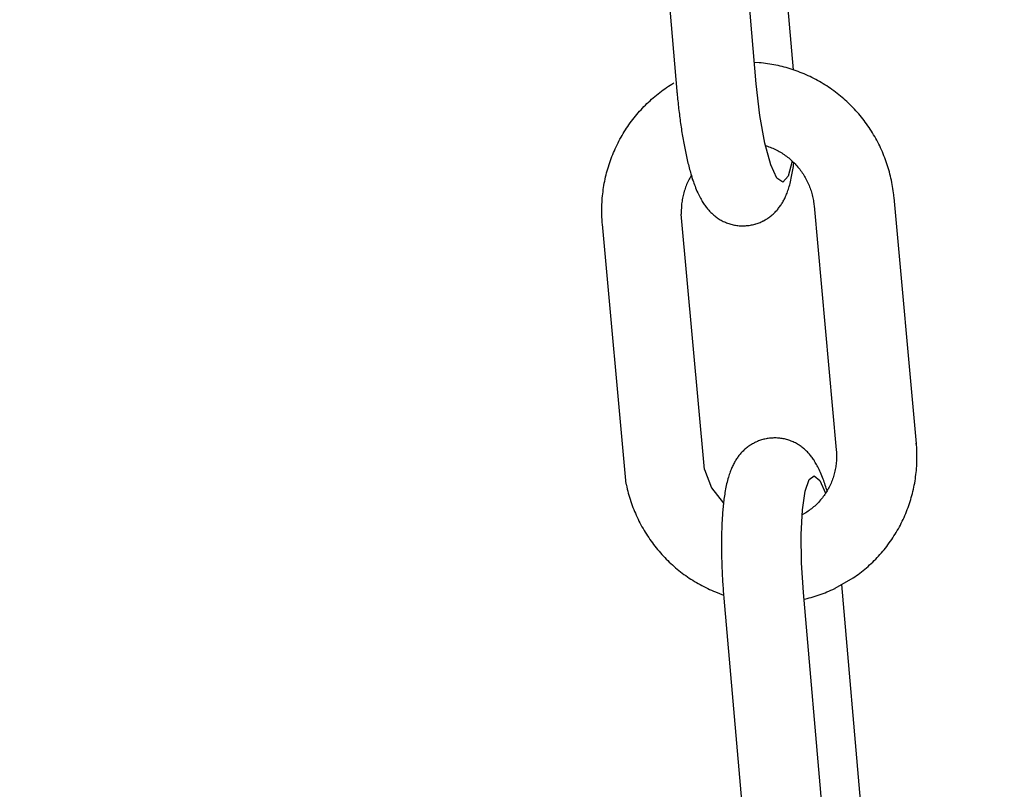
# Model space of a CAD drawing. Extents: x -285 to 5863, y 308 to 3178.
# Tile 263 of 622: x 1597.33 to 1598.77, y 978.27 to 979.4. Entities that reach past the tile are written whole.
import ezdxf

# ---------------------------------------------------------------- set-up
doc = ezdxf.new("R2010")
doc.units = 0
doc.header["$MEASUREMENT"] = 0
doc.header["$PDSIZE"] = 1
doc.layers.get('DEFPOINTS').update_dxf_attribs({"linetype": 'CONTINUOUS'})
doc.layers.add('DIM', color=3, linetype='CONTINUOUS')
doc.layers.add('SPILL-BUCKET', color=1, linetype='CONTINUOUS')
doc.styles.add('SIMPLEX', font='simplex')
doc.dimstyles.new('DIM64', dxfattribs={"dimscale": 64, "dimtxt": 0.09375, "dimasz": 0.09375, "dimexe": 0.0625, "dimexo": 0.0625, "dimgap": 0.046875, "dimtad": 1, "dimdec": 4, "dimzin": 3, "dimdsep": 46, "dimlunit": 4, "dimtxsty": 'SIMPLEX', "dimcen": 0, "dimclrd": 256, "dimclre": 256, "dimclrt": 256, "dimadec": 0, "dimazin": 0, "dimtfac": 1, "dimtdec": 4, "dimtmove": 0, "dimatfit": 3, "dimfxl": 1, "dimfrac": 2, "dimtolj": 1, "dimtzin": 0, "dimarcsym": 0})

# ---------------------------------------------------------------- blocks, each defined once
blk = doc.blocks.new('*D13')
at = {"layer": 'DEFPOINTS', "color": 0, "transparency": 16777216}
for p in [(1368.5472, 978.296), (2031.7725, 978.0147), (1368.5472, 700.5233)]:
    blk.add_point(p, dxfattribs=at)
at = {"layer": 'DIM', "lineweight": -2, "transparency": 16777216}
for p, q in [((1368.5472, 974.296), (1368.5472, 696.5233)), ((2031.7725, 974.0147), (2031.7725, 696.5233)), ((2025.7725, 700.5233), (1374.5472, 700.5233))]:
    blk.add_line(p, q, dxfattribs=at)
at = {"layer": 'DIM', "transparency": 16777216}
for points in [[(1374.5472, 701.5233), (1374.5472, 699.5233), (1368.5472, 700.5233)], [(2025.7725, 701.5233), (2025.7725, 699.5233), (2031.7725, 700.5233)]]:
    blk.add_solid(points, dxfattribs=at)
at = {"layer": 'DIM', "transparency": 16777216, "insert": (1700.1599, 708.0947), "char_height": 6, "attachment_point": 5, "style": 'SIMPLEX'}
blk.add_mtext('\\A1;55\'-3 1/4" (F.V. TANK SLAB)', dxfattribs=at)

msp = doc.modelspace()

# ---------------------------------------------------------------- linework, layer by layer
at = {"layer": 'SPILL-BUCKET', "color": 1, "linetype": 'Continuous'}
for p, q in [((1598.46488, 979.32746), (1598.43434, 979.67624)), ((1598.41049, 979.30685), (1598.37918, 979.6643)), ((1598.26271, 979.65601), (1598.29423, 979.29607)), ((1598.41472, 979.33775), (1598.40774, 979.33823)), ((1598.4178, 979.33747), (1598.41472, 979.33775)), ((1598.42087, 979.33714), (1598.4178, 979.33747)), ((1598.42395, 979.33677), (1598.42087, 979.33714)), ((1598.42701, 979.33636), (1598.42395, 979.33677)), ((1598.43008, 979.3359), (1598.42701, 979.33636)), ((1598.43313, 979.33539), (1598.43008, 979.3359)), ((1598.43618, 979.33484), (1598.43313, 979.33539)), ((1598.43922, 979.33425), (1598.43618, 979.33484)), ((1598.44225, 979.33361), (1598.43922, 979.33425)), ((1598.44528, 979.33293), (1598.44225, 979.33361)), ((1598.44829, 979.3322), (1598.44528, 979.33293)), ((1598.45129, 979.33144), (1598.44829, 979.3322)), ((1598.45429, 979.33062), (1598.45129, 979.33144)), ((1598.45727, 979.32977), (1598.45429, 979.33062)), ((1598.46024, 979.32887), (1598.45727, 979.32977)), ((1598.4632, 979.32792), (1598.46024, 979.32887)), ((1598.46614, 979.32694), (1598.4632, 979.32792)), ((1598.46907, 979.32591), (1598.46614, 979.32694)), ((1598.47199, 979.32484), (1598.46907, 979.32591)), ((1598.47488, 979.32373), (1598.47199, 979.32484)), ((1598.47777, 979.32257), (1598.47488, 979.32373)), ((1598.48064, 979.32138), (1598.47777, 979.32257)), ((1598.48349, 979.32014), (1598.48064, 979.32138)), ((1598.48632, 979.31886), (1598.48349, 979.32014)), ((1598.48914, 979.31754), (1598.48632, 979.31886)), ((1598.49193, 979.31617), (1598.48914, 979.31754)), ((1598.49471, 979.31477), (1598.49193, 979.31617)), ((1598.49747, 979.31333), (1598.49471, 979.31477)), ((1598.5002, 979.31185), (1598.49747, 979.31333)), ((1598.27415, 979.29798), (1598.27668, 979.29979)), ((1598.27668, 979.29979), (1598.27924, 979.30156)), ((1598.27924, 979.30156), (1598.28182, 979.30329)), ((1598.28182, 979.30329), (1598.28443, 979.30498)), ((1598.28443, 979.30498), (1598.28705, 979.30664)), ((1598.28705, 979.30664), (1598.28971, 979.30826)), ((1598.41581, 979.26065), (1598.41049, 979.30685)), ((1598.50292, 979.31033), (1598.5002, 979.31185)), ((1598.50561, 979.30877), (1598.50292, 979.31033)), ((1598.50828, 979.30717), (1598.50561, 979.30877)), ((1598.51093, 979.30553), (1598.50828, 979.30717)), ((1598.51356, 979.30385), (1598.51093, 979.30553)), ((1598.51616, 979.30214), (1598.51356, 979.30385)), ((1598.51874, 979.30039), (1598.51616, 979.30214)), ((1598.52129, 979.29859), (1598.51874, 979.30039)), ((1598.52381, 979.29677), (1598.52129, 979.29859)), ((1598.25488, 979.28223), (1598.25719, 979.28432)), ((1598.25719, 979.28432), (1598.25953, 979.28638)), ((1598.25953, 979.28638), (1598.2619, 979.2884)), ((1598.2619, 979.2884), (1598.2643, 979.29039)), ((1598.2643, 979.29039), (1598.26672, 979.29234)), ((1598.26672, 979.29234), (1598.26917, 979.29426)), ((1598.26917, 979.29426), (1598.27165, 979.29614)), ((1598.27165, 979.29614), (1598.27415, 979.29798)), ((1598.29423, 979.29607), (1598.29436, 979.29459)), ((1598.29436, 979.29459), (1598.2945, 979.2931)), ((1598.2945, 979.2931), (1598.29476, 979.29029)), ((1598.29476, 979.29029), (1598.29503, 979.28747)), ((1598.29503, 979.28747), (1598.2953, 979.28467)), ((1598.2953, 979.28467), (1598.29559, 979.28186)), ((1598.52631, 979.29491), (1598.52381, 979.29677)), ((1598.52879, 979.29301), (1598.52631, 979.29491)), ((1598.53123, 979.29107), (1598.52879, 979.29301)), ((1598.53365, 979.2891), (1598.53123, 979.29107)), ((1598.53604, 979.2871), (1598.53365, 979.2891)), ((1598.53841, 979.28506), (1598.53604, 979.2871)), ((1598.54074, 979.28299), (1598.53841, 979.28506)), ((1598.24167, 979.26901), (1598.24379, 979.27129)), ((1598.24379, 979.27129), (1598.24595, 979.27355)), ((1598.24595, 979.27355), (1598.24814, 979.27577)), ((1598.24814, 979.27577), (1598.25035, 979.27796)), ((1598.25035, 979.27796), (1598.2526, 979.28011)), ((1598.2526, 979.28011), (1598.25488, 979.28223)), ((1598.29559, 979.28186), (1598.29588, 979.27907)), ((1598.29588, 979.27907), (1598.29618, 979.27628)), ((1598.29618, 979.27628), (1598.29649, 979.2735)), ((1598.29649, 979.2735), (1598.2968, 979.27072)), ((1598.2968, 979.27072), (1598.29713, 979.26796)), ((1598.54304, 979.28088), (1598.54074, 979.28299)), ((1598.54532, 979.27874), (1598.54304, 979.28088)), ((1598.54756, 979.27657), (1598.54532, 979.27874)), ((1598.54977, 979.27437), (1598.54756, 979.27657)), ((1598.55195, 979.27213), (1598.54977, 979.27437)), ((1598.5541, 979.26987), (1598.55195, 979.27213)), ((1598.55622, 979.26757), (1598.5541, 979.26987)), ((1598.22963, 979.25469), (1598.23155, 979.25715)), ((1598.23155, 979.25715), (1598.23351, 979.25958)), ((1598.23351, 979.25958), (1598.2355, 979.26198)), ((1598.2355, 979.26198), (1598.23752, 979.26435)), ((1598.23752, 979.26435), (1598.23958, 979.2667)), ((1598.23958, 979.2667), (1598.24167, 979.26901)), ((1598.29713, 979.26796), (1598.29746, 979.2652)), ((1598.29746, 979.2652), (1598.2978, 979.26245)), ((1598.2978, 979.26245), (1598.29814, 979.25972)), ((1598.29814, 979.25972), (1598.2985, 979.25699)), ((1598.2985, 979.25699), (1598.29886, 979.25427)), ((1598.42309, 979.21989), (1598.41581, 979.26065)), ((1598.5583, 979.26524), (1598.55622, 979.26757)), ((1598.56035, 979.26288), (1598.5583, 979.26524)), ((1598.56237, 979.26049), (1598.56035, 979.26288)), ((1598.56435, 979.25808), (1598.56237, 979.26049)), ((1598.56629, 979.25563), (1598.56435, 979.25808)), ((1598.56821, 979.25316), (1598.56629, 979.25563)), ((1598.21886, 979.23937), (1598.22056, 979.24199)), ((1598.22056, 979.24199), (1598.2223, 979.24458)), ((1598.2223, 979.24458), (1598.22408, 979.24714)), ((1598.22408, 979.24714), (1598.22589, 979.24968)), ((1598.22589, 979.24968), (1598.22774, 979.2522)), ((1598.22774, 979.2522), (1598.22963, 979.25469)), ((1598.29886, 979.25427), (1598.29923, 979.25157)), ((1598.29923, 979.25157), (1598.29961, 979.24888)), ((1598.29961, 979.24888), (1598.29999, 979.24619)), ((1598.29999, 979.24619), (1598.30038, 979.24353)), ((1598.30038, 979.24353), (1598.30078, 979.24087)), ((1598.57008, 979.25066), (1598.56821, 979.25316)), ((1598.57193, 979.24814), (1598.57008, 979.25066)), ((1598.57373, 979.24558), (1598.57193, 979.24814)), ((1598.5755, 979.243), (1598.57373, 979.24558)), ((1598.57723, 979.2404), (1598.5755, 979.243)), ((1598.21091, 979.22592), (1598.21242, 979.22866)), ((1598.21242, 979.22866), (1598.21397, 979.23137)), ((1598.21397, 979.23137), (1598.21556, 979.23406)), ((1598.21556, 979.23406), (1598.21719, 979.23672)), ((1598.21719, 979.23672), (1598.21886, 979.23937)), ((1598.30078, 979.24087), (1598.30119, 979.23823)), ((1598.30119, 979.23823), (1598.30161, 979.2356)), ((1598.30161, 979.2356), (1598.30203, 979.23299)), ((1598.30203, 979.23299), (1598.30246, 979.23039)), ((1598.30246, 979.23039), (1598.3029, 979.22781)), ((1598.3029, 979.22781), (1598.30334, 979.22524)), ((1598.57892, 979.23778), (1598.57723, 979.2404)), ((1598.58058, 979.23512), (1598.57892, 979.23778)), ((1598.5822, 979.23245), (1598.58058, 979.23512)), ((1598.58378, 979.22975), (1598.5822, 979.23245)), ((1598.58532, 979.22703), (1598.58378, 979.22975)), ((1598.58682, 979.22428), (1598.58532, 979.22703)), ((1598.20393, 979.21194), (1598.20525, 979.21478)), ((1598.20525, 979.21478), (1598.2066, 979.21759)), ((1598.2066, 979.21759), (1598.208, 979.22039)), ((1598.208, 979.22039), (1598.20943, 979.22317)), ((1598.20943, 979.22317), (1598.21091, 979.22592)), ((1598.30334, 979.22524), (1598.3038, 979.22269)), ((1598.3038, 979.22269), (1598.30426, 979.22015)), ((1598.30426, 979.22015), (1598.30472, 979.21763)), ((1598.30472, 979.21763), (1598.3052, 979.21513)), ((1598.3052, 979.21513), (1598.30569, 979.21264)), ((1598.30569, 979.21264), (1598.30618, 979.21017)), ((1598.43166, 979.1883), (1598.42309, 979.21989)), ((1598.42397, 979.21664), (1598.42697, 979.21563)), ((1598.42697, 979.21563), (1598.42894, 979.21494)), ((1598.42894, 979.21494), (1598.43089, 979.2142)), ((1598.43089, 979.2142), (1598.43283, 979.21342)), ((1598.43283, 979.21342), (1598.43475, 979.2126)), ((1598.43475, 979.2126), (1598.43665, 979.21174)), ((1598.58829, 979.22152), (1598.58682, 979.22428)), ((1598.58971, 979.21874), (1598.58829, 979.22152)), ((1598.59109, 979.21593), (1598.58971, 979.21874)), ((1598.59244, 979.21311), (1598.59109, 979.21593)), ((1598.59374, 979.21027), (1598.59244, 979.21311)), ((1598.19797, 979.19749), (1598.19908, 979.20041)), ((1598.19908, 979.20041), (1598.20023, 979.20332)), ((1598.20023, 979.20332), (1598.20143, 979.20621)), ((1598.20143, 979.20621), (1598.20266, 979.20909)), ((1598.20266, 979.20909), (1598.20393, 979.21194)), ((1598.30618, 979.21017), (1598.30668, 979.20772)), ((1598.30668, 979.20772), (1598.30719, 979.20527)), ((1598.30719, 979.20527), (1598.30771, 979.20286)), ((1598.30771, 979.20286), (1598.30823, 979.20045)), ((1598.30823, 979.20045), (1598.30877, 979.19806)), ((1598.30877, 979.19806), (1598.30932, 979.19568)), ((1598.43665, 979.21174), (1598.43854, 979.21084)), ((1598.43854, 979.21084), (1598.44041, 979.2099)), ((1598.44041, 979.2099), (1598.44226, 979.20893)), ((1598.44226, 979.20893), (1598.44409, 979.20791)), ((1598.44409, 979.20791), (1598.4459, 979.20685)), ((1598.4459, 979.20685), (1598.44768, 979.20575)), ((1598.44768, 979.20575), (1598.44944, 979.20462)), ((1598.44944, 979.20462), (1598.45118, 979.20345)), ((1598.45118, 979.20345), (1598.4529, 979.20225)), ((1598.4529, 979.20225), (1598.45459, 979.20101)), ((1598.45459, 979.20101), (1598.45626, 979.19973)), ((1598.45626, 979.19973), (1598.4579, 979.19842)), ((1598.4579, 979.19842), (1598.45951, 979.19707)), ((1598.595, 979.20741), (1598.59374, 979.21027)), ((1598.59622, 979.20453), (1598.595, 979.20741)), ((1598.5974, 979.20163), (1598.59622, 979.20453)), ((1598.59854, 979.19872), (1598.5974, 979.20163)), ((1598.59964, 979.19579), (1598.59854, 979.19872)), ((1598.19306, 979.18265), (1598.19396, 979.18565)), ((1598.19396, 979.18565), (1598.1949, 979.18863)), ((1598.1949, 979.18863), (1598.19588, 979.1916)), ((1598.19588, 979.1916), (1598.19691, 979.19455)), ((1598.19691, 979.19455), (1598.19797, 979.19749)), ((1598.30932, 979.19568), (1598.30987, 979.19333)), ((1598.30987, 979.19333), (1598.31044, 979.19098)), ((1598.31044, 979.19098), (1598.31101, 979.18866)), ((1598.31101, 979.18866), (1598.3116, 979.18634)), ((1598.3116, 979.18634), (1598.3122, 979.18405)), ((1598.3122, 979.18405), (1598.31281, 979.18175)), ((1598.44074, 979.16876), (1598.43166, 979.1883)), ((1598.46299, 979.19389), (1598.45715, 979.17169)), ((1598.45951, 979.19707), (1598.46109, 979.19569)), ((1598.46109, 979.19569), (1598.46265, 979.19428)), ((1598.46265, 979.19428), (1598.46418, 979.19283)), ((1598.46401, 979.18117), (1598.46438, 979.18359)), ((1598.46418, 979.19283), (1598.46567, 979.19136)), ((1598.46438, 979.18359), (1598.46473, 979.18604)), ((1598.46473, 979.18604), (1598.46506, 979.18845)), ((1598.46506, 979.18845), (1598.46537, 979.19089)), ((1598.46537, 979.19089), (1598.46545, 979.19157)), ((1598.46567, 979.19136), (1598.46714, 979.18985)), ((1598.46714, 979.18985), (1598.46858, 979.18831)), ((1598.46858, 979.18831), (1598.46998, 979.18675)), ((1598.46998, 979.18675), (1598.47135, 979.18515)), ((1598.47135, 979.18515), (1598.47269, 979.18352)), ((1598.47269, 979.18352), (1598.474, 979.18187)), ((1598.6007, 979.19285), (1598.59964, 979.19579)), ((1598.60171, 979.18989), (1598.6007, 979.19285)), ((1598.60268, 979.18692), (1598.60171, 979.18989)), ((1598.6036, 979.18393), (1598.60268, 979.18692)), ((1598.60449, 979.18094), (1598.6036, 979.18393)), ((1598.18922, 979.1675), (1598.1899, 979.17055)), ((1598.1899, 979.17055), (1598.19062, 979.17359)), ((1598.19062, 979.17359), (1598.19139, 979.17663)), ((1598.19139, 979.17663), (1598.1922, 979.17964)), ((1598.1922, 979.17964), (1598.19306, 979.18265)), ((1598.31306, 979.169), (1598.31207, 979.16714)), ((1598.31281, 979.18175), (1598.31344, 979.17948)), ((1598.31281, 979.18175), (1598.31344, 979.17948)), ((1598.31408, 979.17084), (1598.31306, 979.169)), ((1598.31344, 979.17948), (1598.31408, 979.1772)), ((1598.31344, 979.17948), (1598.31408, 979.1772)), ((1598.31408, 979.1772), (1598.31473, 979.17496)), ((1598.31408, 979.1772), (1598.31473, 979.17496)), ((1598.31515, 979.17266), (1598.31408, 979.17084)), ((1598.31473, 979.17496), (1598.31541, 979.17269)), ((1598.31473, 979.17496), (1598.31541, 979.17269)), ((1598.31531, 979.17293), (1598.31515, 979.17266)), ((1598.31755, 979.16596), (1598.31541, 979.17269)), ((1598.31541, 979.17269), (1598.3161, 979.17046)), ((1598.3161, 979.17046), (1598.31682, 979.16819)), ((1598.45715, 979.17169), (1598.4495, 979.16305)), ((1598.46171, 979.16867), (1598.46223, 979.17122)), ((1598.46223, 979.17122), (1598.46272, 979.17371)), ((1598.46272, 979.17371), (1598.46318, 979.17624)), ((1598.46318, 979.17624), (1598.46361, 979.17869)), ((1598.46361, 979.17869), (1598.46401, 979.18117)), ((1598.474, 979.18187), (1598.47527, 979.18019)), ((1598.47527, 979.18019), (1598.47651, 979.17849)), ((1598.47651, 979.17849), (1598.47771, 979.17676)), ((1598.47771, 979.17676), (1598.47887, 979.175)), ((1598.47887, 979.175), (1598.48, 979.17322)), ((1598.48, 979.17322), (1598.4811, 979.17142)), ((1598.4811, 979.17142), (1598.48215, 979.1696)), ((1598.48215, 979.1696), (1598.48317, 979.16775)), ((1598.60533, 979.17793), (1598.60449, 979.18094)), ((1598.60613, 979.17491), (1598.60533, 979.17793)), ((1598.60689, 979.17187), (1598.60613, 979.17491)), ((1598.6076, 979.16883), (1598.60689, 979.17187)), ((1598.60827, 979.16578), (1598.6076, 979.16883)), ((1598.18646, 979.15212), (1598.18693, 979.15521)), ((1598.18693, 979.15521), (1598.18743, 979.15829)), ((1598.18743, 979.15829), (1598.18798, 979.16137)), ((1598.18798, 979.16137), (1598.18858, 979.16444)), ((1598.18858, 979.16444), (1598.18922, 979.1675)), ((1598.30698, 979.15558), (1598.30627, 979.1536)), ((1598.30773, 979.15755), (1598.30698, 979.15558)), ((1598.30852, 979.15951), (1598.30773, 979.15755)), ((1598.30935, 979.16144), (1598.30852, 979.15951)), ((1598.31022, 979.16336), (1598.30935, 979.16144)), ((1598.31113, 979.16526), (1598.31022, 979.16336)), ((1598.31207, 979.16714), (1598.31113, 979.16526)), ((1598.31682, 979.16819), (1598.31755, 979.16596)), ((1598.31755, 979.16596), (1598.31831, 979.16369)), ((1598.31755, 979.16596), (1598.31831, 979.16369)), ((1598.31831, 979.16369), (1598.3191, 979.16145)), ((1598.3191, 979.16145), (1598.31993, 979.15916)), ((1598.31993, 979.15916), (1598.32078, 979.15689)), ((1598.32078, 979.15689), (1598.3217, 979.15456)), ((1598.3217, 979.15456), (1598.32264, 979.15225)), ((1598.4495, 979.16305), (1598.44074, 979.16876)), ((1598.45738, 979.1525), (1598.45804, 979.15456)), ((1598.45804, 979.15456), (1598.45867, 979.15663)), ((1598.45867, 979.15663), (1598.45932, 979.15891)), ((1598.45932, 979.15891), (1598.45994, 979.1612)), ((1598.45994, 979.1612), (1598.46056, 979.16366)), ((1598.46056, 979.16366), (1598.46115, 979.16614)), ((1598.46115, 979.16614), (1598.46171, 979.16867)), ((1598.48317, 979.16775), (1598.48415, 979.16589)), ((1598.48415, 979.16589), (1598.4851, 979.164)), ((1598.4851, 979.164), (1598.486, 979.1621)), ((1598.486, 979.1621), (1598.48686, 979.16018)), ((1598.48686, 979.16018), (1598.48769, 979.15824)), ((1598.48769, 979.15824), (1598.48847, 979.15629)), ((1598.48847, 979.15629), (1598.48922, 979.15431)), ((1598.60889, 979.16272), (1598.60827, 979.16578)), ((1598.60947, 979.15965), (1598.60889, 979.16272)), ((1598.61001, 979.15657), (1598.60947, 979.15965)), ((1598.6105, 979.15349), (1598.61001, 979.15657)), ((1598.18506, 979.13969), (1598.18534, 979.14281)), ((1598.18534, 979.14281), (1598.18567, 979.14592)), ((1598.18567, 979.14592), (1598.18605, 979.14902)), ((1598.18605, 979.14902), (1598.18646, 979.15212)), ((1598.30287, 979.14143), (1598.30245, 979.13936)), ((1598.30333, 979.14348), (1598.30287, 979.14143)), ((1598.30384, 979.14553), (1598.30333, 979.14348)), ((1598.30438, 979.14757), (1598.30384, 979.14553)), ((1598.30497, 979.14959), (1598.30438, 979.14757)), ((1598.3056, 979.1516), (1598.30497, 979.14959)), ((1598.30627, 979.1536), (1598.3056, 979.1516)), ((1598.32264, 979.15225), (1598.32365, 979.14987)), ((1598.32365, 979.14987), (1598.3247, 979.14752)), ((1598.3247, 979.14752), (1598.32567, 979.14543)), ((1598.32567, 979.14543), (1598.32667, 979.14337)), ((1598.32667, 979.14337), (1598.32762, 979.1415)), ((1598.32762, 979.1415), (1598.3286, 979.13964)), ((1598.45203, 979.13922), (1598.45274, 979.14071)), ((1598.45274, 979.14071), (1598.45342, 979.14219)), ((1598.45342, 979.14219), (1598.45411, 979.14377)), ((1598.45411, 979.14377), (1598.45476, 979.14535)), ((1598.45476, 979.14535), (1598.45544, 979.14706)), ((1598.45544, 979.14706), (1598.45608, 979.14877)), ((1598.45608, 979.14877), (1598.45675, 979.15063)), ((1598.45675, 979.15063), (1598.45738, 979.1525)), ((1598.48922, 979.15431), (1598.48992, 979.15233)), ((1598.48992, 979.15233), (1598.49058, 979.15033)), ((1598.49058, 979.15033), (1598.49121, 979.14832)), ((1598.49121, 979.14832), (1598.49178, 979.14629)), ((1598.49178, 979.14629), (1598.49232, 979.14426)), ((1598.49232, 979.14426), (1598.49282, 979.14222)), ((1598.49282, 979.14222), (1598.49327, 979.14016)), ((1598.49327, 979.14016), (1598.49368, 979.1381)), ((1598.61095, 979.1504), (1598.6105, 979.15349)), ((1598.61135, 979.14731), (1598.61095, 979.1504)), ((1598.61171, 979.14421), (1598.61135, 979.14731)), ((1598.61191, 979.1423), (1598.61171, 979.14421)), ((1598.61209, 979.1404), (1598.61191, 979.1423)), ((1598.64484, 978.78046), (1598.61209, 979.1404)), ((1598.1843, 979.12409), (1598.18437, 979.12722)), ((1598.18437, 979.12722), (1598.18447, 979.13034)), ((1598.18447, 979.13034), (1598.18462, 979.13346)), ((1598.18462, 979.13346), (1598.18482, 979.13658)), ((1598.18482, 979.13658), (1598.18506, 979.13969)), ((1598.30084, 979.12684), (1598.30072, 979.12474)), ((1598.301, 979.12894), (1598.30084, 979.12684)), ((1598.3012, 979.13103), (1598.301, 979.12894)), ((1598.30145, 979.13312), (1598.3012, 979.13103)), ((1598.30174, 979.13521), (1598.30145, 979.13312)), ((1598.30208, 979.13729), (1598.30174, 979.13521)), ((1598.30245, 979.13936), (1598.30208, 979.13729)), ((1598.3286, 979.13964), (1598.32953, 979.13796)), ((1598.32953, 979.13796), (1598.33049, 979.13629)), ((1598.33049, 979.13629), (1598.3314, 979.13476)), ((1598.3314, 979.13476), (1598.33235, 979.13324)), ((1598.33235, 979.13324), (1598.33326, 979.13183)), ((1598.33326, 979.13183), (1598.33421, 979.13042)), ((1598.33421, 979.13042), (1598.33513, 979.1291)), ((1598.33513, 979.1291), (1598.33608, 979.12779)), ((1598.33608, 979.12779), (1598.33702, 979.12655)), ((1598.33702, 979.12655), (1598.338, 979.12531)), ((1598.4432, 979.12497), (1598.44411, 979.12616)), ((1598.44411, 979.12616), (1598.445, 979.12738)), ((1598.445, 979.12738), (1598.44586, 979.1286)), ((1598.44586, 979.1286), (1598.4467, 979.12985)), ((1598.4467, 979.12985), (1598.44751, 979.13111)), ((1598.44751, 979.13111), (1598.44832, 979.13241)), ((1598.44832, 979.13241), (1598.44909, 979.13371)), ((1598.44909, 979.13371), (1598.44986, 979.13505)), ((1598.44986, 979.13505), (1598.45059, 979.1364)), ((1598.45059, 979.1364), (1598.45133, 979.13781)), ((1598.45133, 979.13781), (1598.45203, 979.13922)), ((1598.49368, 979.1381), (1598.49405, 979.13603)), ((1598.49405, 979.13603), (1598.49438, 979.13395)), ((1598.49438, 979.13395), (1598.49466, 979.13187)), ((1598.49466, 979.13187), (1598.49486, 979.13015)), ((1598.49486, 979.13015), (1598.49503, 979.12842)), ((1598.49503, 979.12842), (1598.52755, 978.77096)), ((1598.18429, 979.12097), (1598.1843, 979.12409)), ((1598.18431, 979.11785), (1598.18429, 979.12097)), ((1598.18439, 979.11472), (1598.18431, 979.11785)), ((1598.1845, 979.11161), (1598.18439, 979.11472)), ((1598.18466, 979.10849), (1598.1845, 979.11161)), ((1598.30064, 979.12264), (1598.30061, 979.12053)), ((1598.30061, 979.12053), (1598.30062, 979.11843)), ((1598.30062, 979.11843), (1598.30067, 979.11633)), ((1598.30072, 979.12474), (1598.30064, 979.12264)), ((1598.33456, 978.74223), (1598.30067, 979.11633)), ((1598.338, 979.12531), (1598.33896, 979.12412)), ((1598.33896, 979.12412), (1598.33996, 979.12295)), ((1598.33996, 979.12295), (1598.34095, 979.12182)), ((1598.34095, 979.12182), (1598.34198, 979.12069)), ((1598.34198, 979.12069), (1598.34301, 979.11961)), ((1598.34301, 979.11961), (1598.34407, 979.11854)), ((1598.34407, 979.11854), (1598.34514, 979.1175)), ((1598.34514, 979.1175), (1598.34625, 979.11647)), ((1598.34625, 979.11647), (1598.34736, 979.11548)), ((1598.34736, 979.11548), (1598.34851, 979.1145)), ((1598.34851, 979.1145), (1598.34967, 979.11355)), ((1598.34967, 979.11355), (1598.35086, 979.11261)), ((1598.35086, 979.11261), (1598.35207, 979.11171)), ((1598.35207, 979.11171), (1598.35331, 979.11082)), ((1598.42755, 979.11029), (1598.42885, 979.11119)), ((1598.42885, 979.11119), (1598.43012, 979.11212)), ((1598.43012, 979.11212), (1598.43137, 979.11307)), ((1598.43137, 979.11307), (1598.43258, 979.11405)), ((1598.43258, 979.11405), (1598.43377, 979.11505)), ((1598.43377, 979.11505), (1598.43493, 979.11607)), ((1598.43493, 979.11607), (1598.43606, 979.11712)), ((1598.43606, 979.11712), (1598.43717, 979.11819)), ((1598.43717, 979.11819), (1598.43824, 979.11927)), ((1598.43824, 979.11927), (1598.43929, 979.12038)), ((1598.43929, 979.12038), (1598.44031, 979.1215)), ((1598.44031, 979.1215), (1598.4413, 979.12264)), ((1598.4413, 979.12264), (1598.44226, 979.12379)), ((1598.44226, 979.12379), (1598.4432, 979.12497)), ((1598.18487, 979.10537), (1598.18466, 979.10849)), ((1598.18502, 979.10347), (1598.18487, 979.10537)), ((1598.18518, 979.10157), (1598.18502, 979.10347)), ((1598.21982, 978.72088), (1598.18518, 979.10157)), ((1598.35331, 979.11082), (1598.35471, 979.10987)), ((1598.35471, 979.10987), (1598.35614, 979.10895)), ((1598.35614, 979.10895), (1598.3576, 979.10806)), ((1598.3576, 979.10806), (1598.35908, 979.10721)), ((1598.35908, 979.10721), (1598.36059, 979.1064)), ((1598.36059, 979.1064), (1598.36212, 979.10562)), ((1598.36212, 979.10562), (1598.36367, 979.10488)), ((1598.36367, 979.10488), (1598.36525, 979.10419)), ((1598.36525, 979.10419), (1598.36684, 979.10353)), ((1598.36684, 979.10353), (1598.36845, 979.10292)), ((1598.36845, 979.10292), (1598.37008, 979.10235)), ((1598.37008, 979.10235), (1598.37172, 979.10183)), ((1598.37172, 979.10183), (1598.37337, 979.10135)), ((1598.37337, 979.10135), (1598.37504, 979.10091)), ((1598.37504, 979.10091), (1598.37671, 979.10052)), ((1598.37671, 979.10052), (1598.3784, 979.10018)), ((1598.3784, 979.10018), (1598.38009, 979.09988)), ((1598.38009, 979.09988), (1598.38179, 979.09963)), ((1598.38179, 979.09963), (1598.38349, 979.09943)), ((1598.38349, 979.09943), (1598.38519, 979.09926)), ((1598.38519, 979.09926), (1598.38689, 979.09915)), ((1598.38689, 979.09915), (1598.38859, 979.09909)), ((1598.38859, 979.09909), (1598.39029, 979.09907)), ((1598.39029, 979.09907), (1598.39199, 979.09909)), ((1598.39199, 979.09909), (1598.39342, 979.09915)), ((1598.39342, 979.09915), (1598.39486, 979.09925)), ((1598.39486, 979.09924), (1598.39633, 979.09935)), ((1598.39633, 979.09936), (1598.39658, 979.09938)), ((1598.39658, 979.09938), (1598.39683, 979.09939)), ((1598.39683, 979.09939), (1598.39851, 979.09954)), ((1598.39851, 979.09954), (1598.40018, 979.09976)), ((1598.40018, 979.09976), (1598.40183, 979.10001)), ((1598.40183, 979.10001), (1598.40348, 979.1003)), ((1598.40348, 979.1003), (1598.40512, 979.10063)), ((1598.40512, 979.10063), (1598.40674, 979.10101)), ((1598.40674, 979.10101), (1598.40834, 979.10143)), ((1598.40834, 979.10143), (1598.40993, 979.10189)), ((1598.40867, 979.10152), (1598.40993, 979.10189)), ((1598.40993, 979.10189), (1598.4115, 979.10239)), ((1598.40993, 979.10189), (1598.4115, 979.10239)), ((1598.4115, 979.10239), (1598.41306, 979.10293)), ((1598.4115, 979.10239), (1598.41305, 979.10293)), ((1598.41306, 979.10293), (1598.41459, 979.1035)), ((1598.41459, 979.1035), (1598.4161, 979.10412)), ((1598.4161, 979.10412), (1598.4176, 979.10477)), ((1598.4176, 979.10477), (1598.41907, 979.10545)), ((1598.41907, 979.10545), (1598.41967, 979.10574)), ((1598.41967, 979.10574), (1598.42026, 979.10604)), ((1598.42026, 979.10604), (1598.42068, 979.10626)), ((1598.42068, 979.10626), (1598.42096, 979.1064)), ((1598.42124, 979.10655), (1598.42348, 979.10777)), ((1598.42348, 979.10777), (1598.42486, 979.10858)), ((1598.42486, 979.10858), (1598.42622, 979.10942)), ((1598.42622, 979.10942), (1598.42755, 979.11029)), ((1598.40475, 978.7798), (1598.40336, 978.77899)), ((1598.40613, 978.78057), (1598.40475, 978.7798)), ((1598.40755, 978.78131), (1598.40613, 978.78057)), ((1598.40797, 978.78152), (1598.40755, 978.78131)), ((1598.40856, 978.78182), (1598.40797, 978.78152)), ((1598.40916, 978.78212), (1598.40856, 978.78182)), ((1598.4097, 978.78237), (1598.40916, 978.78212)), ((1598.41213, 978.78345), (1598.4097, 978.78237)), ((1598.41364, 978.78406), (1598.41213, 978.78345)), ((1598.41517, 978.78464), (1598.41364, 978.78406)), ((1598.41673, 978.78518), (1598.41517, 978.78464)), ((1598.4183, 978.78568), (1598.41673, 978.78518)), ((1598.41989, 978.78614), (1598.4183, 978.78568)), ((1598.42149, 978.78656), (1598.41989, 978.78614)), ((1598.42311, 978.78694), (1598.42149, 978.78656)), ((1598.42475, 978.78727), (1598.42311, 978.78694)), ((1598.42639, 978.78756), (1598.42475, 978.78727)), ((1598.42805, 978.78781), (1598.42639, 978.78756)), ((1598.42972, 978.78803), (1598.42805, 978.78781)), ((1598.4314, 978.78818), (1598.42972, 978.78803)), ((1598.43165, 978.78819), (1598.4314, 978.78818)), ((1598.4319, 978.78821), (1598.43165, 978.78819)), ((1598.43337, 978.78833), (1598.4319, 978.78822)), ((1598.4348, 978.78841), (1598.43337, 978.78831)), ((1598.43624, 978.78848), (1598.4348, 978.78841)), ((1598.43794, 978.7885), (1598.43624, 978.78848)), ((1598.43964, 978.78848), (1598.43794, 978.7885)), ((1598.44134, 978.78841), (1598.43964, 978.78848)), ((1598.44304, 978.7883), (1598.44134, 978.78841)), ((1598.44474, 978.78814), (1598.44304, 978.7883)), ((1598.44644, 978.78794), (1598.44474, 978.78814)), ((1598.44814, 978.78769), (1598.44644, 978.78794)), ((1598.44983, 978.78739), (1598.44814, 978.78769)), ((1598.45151, 978.78704), (1598.44983, 978.78739)), ((1598.45319, 978.78666), (1598.45151, 978.78704)), ((1598.45486, 978.78622), (1598.45319, 978.78666)), ((1598.45651, 978.78574), (1598.45486, 978.78622)), ((1598.45815, 978.78522), (1598.45651, 978.78574)), ((1598.45978, 978.78465), (1598.45815, 978.78522)), ((1598.46139, 978.78403), (1598.45978, 978.78465)), ((1598.46298, 978.78338), (1598.46139, 978.78403)), ((1598.46456, 978.78268), (1598.46298, 978.78338)), ((1598.4661, 978.78195), (1598.46456, 978.78268)), ((1598.46764, 978.78117), (1598.4661, 978.78195)), ((1598.46914, 978.78036), (1598.46764, 978.78117)), ((1598.47063, 978.7795), (1598.46914, 978.78036)), ((1598.64374, 978.77957), (1598.64399, 978.77969)), ((1598.64464, 978.78009), (1598.64484, 978.78046)), ((1598.64506, 978.77783), (1598.64484, 978.78046)), ((1598.38792, 978.76607), (1598.38693, 978.76493)), ((1598.38894, 978.76719), (1598.38792, 978.76607)), ((1598.38999, 978.7683), (1598.38894, 978.76719)), ((1598.39106, 978.76938), (1598.38999, 978.7683)), ((1598.39216, 978.77045), (1598.39106, 978.76938)), ((1598.39329, 978.77149), (1598.39216, 978.77045)), ((1598.39446, 978.77252), (1598.39329, 978.77149)), ((1598.39564, 978.77352), (1598.39446, 978.77252)), ((1598.39686, 978.7745), (1598.39564, 978.77352)), ((1598.39811, 978.77545), (1598.39686, 978.7745)), ((1598.39938, 978.77638), (1598.39811, 978.77545)), ((1598.40068, 978.77727), (1598.39938, 978.77638)), ((1598.40201, 978.77815), (1598.40068, 978.77727)), ((1598.40336, 978.77899), (1598.40201, 978.77815)), ((1598.47209, 978.77862), (1598.47063, 978.7795)), ((1598.47352, 978.7777), (1598.47209, 978.77862)), ((1598.47492, 978.77675), (1598.47352, 978.7777)), ((1598.47616, 978.77586), (1598.47492, 978.77675)), ((1598.47737, 978.77495), (1598.47616, 978.77586)), ((1598.47856, 978.77402), (1598.47737, 978.77495)), ((1598.47972, 978.77307), (1598.47856, 978.77402)), ((1598.48087, 978.77209), (1598.47972, 978.77307)), ((1598.48198, 978.7711), (1598.48087, 978.77209)), ((1598.48309, 978.77007), (1598.48198, 978.7711)), ((1598.48416, 978.76903), (1598.48309, 978.77007)), ((1598.48522, 978.76796), (1598.48416, 978.76903)), ((1598.48625, 978.76688), (1598.48522, 978.76796)), ((1598.48728, 978.76575), (1598.48625, 978.76688)), ((1598.48827, 978.76462), (1598.48728, 978.76575)), ((1598.52755, 978.77096), (1598.52763, 978.77007)), ((1598.52763, 978.77007), (1598.5277, 978.76918)), ((1598.5277, 978.76918), (1598.52783, 978.76708)), ((1598.52783, 978.76708), (1598.52792, 978.76499)), ((1598.64525, 978.77521), (1598.64506, 978.77783)), ((1598.64544, 978.77209), (1598.64525, 978.77521)), ((1598.64558, 978.76898), (1598.64544, 978.77209)), ((1598.64567, 978.76586), (1598.64558, 978.76898)), ((1598.64572, 978.76274), (1598.64567, 978.76586)), ((1598.37764, 978.75116), (1598.3769, 978.74976)), ((1598.37837, 978.75251), (1598.37764, 978.75116)), ((1598.37914, 978.75386), (1598.37837, 978.75251)), ((1598.37991, 978.75516), (1598.37914, 978.75386)), ((1598.38071, 978.75646), (1598.37991, 978.75516)), ((1598.38153, 978.75772), (1598.38071, 978.75646)), ((1598.38237, 978.75897), (1598.38153, 978.75772)), ((1598.38323, 978.76019), (1598.38237, 978.75897)), ((1598.38412, 978.76141), (1598.38323, 978.76019)), ((1598.38503, 978.76259), (1598.38412, 978.76141)), ((1598.38597, 978.76377), (1598.38503, 978.76259)), ((1598.38693, 978.76493), (1598.38597, 978.76377)), ((1598.48927, 978.76345), (1598.48827, 978.76462)), ((1598.49023, 978.76226), (1598.48927, 978.76345)), ((1598.49121, 978.76102), (1598.49023, 978.76226)), ((1598.49214, 978.75978), (1598.49121, 978.76102)), ((1598.4931, 978.75846), (1598.49214, 978.75978)), ((1598.49402, 978.75715), (1598.4931, 978.75846)), ((1598.49497, 978.75574), (1598.49402, 978.75715)), ((1598.49588, 978.75433), (1598.49497, 978.75574)), ((1598.49683, 978.75281), (1598.49588, 978.75433)), ((1598.49774, 978.75128), (1598.49683, 978.75281)), ((1598.4987, 978.74961), (1598.49774, 978.75128)), ((1598.52754, 978.75243), (1598.52732, 978.75035)), ((1598.52771, 978.75452), (1598.52754, 978.75243)), ((1598.52784, 978.75661), (1598.52771, 978.75452)), ((1598.52793, 978.7587), (1598.52784, 978.75661)), ((1598.52792, 978.76499), (1598.52797, 978.76289)), ((1598.52797, 978.7608), (1598.52793, 978.7587)), ((1598.52797, 978.76289), (1598.52797, 978.7608)), ((1598.64548, 978.75028), (1598.64561, 978.75339)), ((1598.64561, 978.75339), (1598.64569, 978.75651)), ((1598.64569, 978.75651), (1598.64573, 978.75963)), ((1598.64573, 978.75963), (1598.64572, 978.76274)), ((1598.33456, 978.74223), (1598.34498, 978.71556)), ((1598.37148, 978.73694), (1598.37085, 978.73507)), ((1598.37215, 978.7388), (1598.37148, 978.73694)), ((1598.37279, 978.74051), (1598.37215, 978.7388)), ((1598.37347, 978.74221), (1598.37279, 978.74051)), ((1598.37412, 978.74379), (1598.37347, 978.74221)), ((1598.37481, 978.74538), (1598.37412, 978.74379)), ((1598.37549, 978.74686), (1598.37481, 978.74538)), ((1598.3762, 978.74835), (1598.37549, 978.74686)), ((1598.3769, 978.74976), (1598.3762, 978.74835)), ((1598.49963, 978.74793), (1598.4987, 978.74961)), ((1598.50061, 978.74607), (1598.49963, 978.74793)), ((1598.50156, 978.7442), (1598.50061, 978.74607)), ((1598.50256, 978.74213), (1598.50156, 978.7442)), ((1598.50353, 978.74005), (1598.50256, 978.74213)), ((1598.50458, 978.7377), (1598.50353, 978.74005)), ((1598.50559, 978.73531), (1598.50458, 978.7377)), ((1598.52513, 978.73803), (1598.52462, 978.73601)), ((1598.5256, 978.74006), (1598.52513, 978.73803)), ((1598.52603, 978.7421), (1598.5256, 978.74006)), ((1598.52642, 978.74415), (1598.52603, 978.7421)), ((1598.52676, 978.74621), (1598.52642, 978.74415)), ((1598.52707, 978.74828), (1598.52676, 978.74621)), ((1598.52732, 978.75035), (1598.52707, 978.74828)), ((1598.64417, 978.73477), (1598.64452, 978.73786)), ((1598.64452, 978.73786), (1598.64483, 978.74096)), ((1598.64483, 978.74096), (1598.64509, 978.74406)), ((1598.64509, 978.74406), (1598.64531, 978.74717)), ((1598.64531, 978.74717), (1598.64548, 978.75028)), ((1598.36767, 978.72391), (1598.36708, 978.72142)), ((1598.36829, 978.72637), (1598.36767, 978.72391)), ((1598.36891, 978.72866), (1598.36829, 978.72637)), ((1598.36956, 978.73094), (1598.36891, 978.72866)), ((1598.37019, 978.73301), (1598.36956, 978.73094)), ((1598.37085, 978.73507), (1598.37019, 978.73301)), ((1598.48215, 978.71079), (1598.48806, 978.72788)), ((1598.48806, 978.72788), (1598.49538, 978.73316)), ((1598.49538, 978.73316), (1598.50355, 978.72623)), ((1598.50355, 978.72623), (1598.51191, 978.70764)), ((1598.50653, 978.73301), (1598.50559, 978.73531)), ((1598.50745, 978.73068), (1598.50653, 978.73301)), ((1598.5083, 978.72841), (1598.50745, 978.73068)), ((1598.50913, 978.72612), (1598.5083, 978.72841)), ((1598.50991, 978.72387), (1598.50913, 978.72612)), ((1598.51068, 978.7216), (1598.50991, 978.72387)), ((1598.51985, 978.72226), (1598.519, 978.72037)), ((1598.52065, 978.72418), (1598.51985, 978.72226)), ((1598.52142, 978.72611), (1598.52065, 978.72418)), ((1598.52214, 978.72806), (1598.52142, 978.72611)), ((1598.52282, 978.73003), (1598.52214, 978.72806)), ((1598.52346, 978.73201), (1598.52282, 978.73003)), ((1598.52406, 978.734), (1598.52346, 978.73201)), ((1598.52462, 978.73601), (1598.52406, 978.734)), ((1598.64176, 978.71941), (1598.64233, 978.72246)), ((1598.64233, 978.72246), (1598.64286, 978.72553)), ((1598.64286, 978.72553), (1598.64334, 978.7286)), ((1598.64334, 978.7286), (1598.64378, 978.73168)), ((1598.64378, 978.73168), (1598.64417, 978.73477)), ((1598.21992, 978.72088), (1598.22081, 978.71675)), ((1598.22081, 978.71675), (1598.22152, 978.71371)), ((1598.22152, 978.71371), (1598.22228, 978.71068)), ((1598.22228, 978.71068), (1598.22308, 978.70765)), ((1598.22308, 978.70765), (1598.22392, 978.70465)), ((1598.34498, 978.71556), (1598.36241, 978.69287)), ((1598.36462, 978.70888), (1598.36422, 978.7064)), ((1598.36505, 978.71133), (1598.36462, 978.70888)), ((1598.36551, 978.71386), (1598.36505, 978.71133)), ((1598.36599, 978.71635), (1598.36551, 978.71386)), ((1598.36652, 978.7189), (1598.36599, 978.71635)), ((1598.36708, 978.72142), (1598.36652, 978.7189)), ((1598.47811, 978.68324), (1598.48215, 978.71079)), ((1598.51141, 978.71938), (1598.51068, 978.7216)), ((1598.51201, 978.70767), (1598.51086, 978.70595)), ((1598.51213, 978.71711), (1598.51141, 978.71938)), ((1598.51312, 978.70941), (1598.51201, 978.70767)), ((1598.51282, 978.71488), (1598.51213, 978.71711)), ((1598.5135, 978.71261), (1598.51282, 978.71488)), ((1598.5142, 978.71118), (1598.51312, 978.70941)), ((1598.514, 978.7109), (1598.5135, 978.71261)), ((1598.51524, 978.71298), (1598.5142, 978.71118)), ((1598.51624, 978.71479), (1598.51524, 978.71298)), ((1598.5172, 978.71663), (1598.51624, 978.71479)), ((1598.51812, 978.71849), (1598.5172, 978.71663)), ((1598.519, 978.72037), (1598.51812, 978.71849)), ((1598.63903, 978.70728), (1598.63978, 978.71029)), ((1598.63978, 978.71029), (1598.64048, 978.71332)), ((1598.64048, 978.71332), (1598.64114, 978.71636)), ((1598.64114, 978.71636), (1598.64176, 978.71941)), ((1598.22392, 978.70465), (1598.2248, 978.70165)), ((1598.2248, 978.70165), (1598.22573, 978.69866)), ((1598.22573, 978.69866), (1598.2267, 978.69569)), ((1598.2267, 978.69569), (1598.22771, 978.69273)), ((1598.36257, 978.69427), (1598.3623, 978.69183)), ((1598.36286, 978.69667), (1598.36257, 978.69427)), ((1598.36317, 978.69911), (1598.36286, 978.69667)), ((1598.3635, 978.70152), (1598.36317, 978.69911)), ((1598.36385, 978.70398), (1598.3635, 978.70152)), ((1598.36422, 978.7064), (1598.36385, 978.70398)), ((1598.50039, 978.69317), (1598.49893, 978.69171)), ((1598.50182, 978.69466), (1598.50039, 978.69317)), ((1598.50321, 978.69619), (1598.50182, 978.69466)), ((1598.50457, 978.69774), (1598.50321, 978.69619)), ((1598.5059, 978.69933), (1598.50457, 978.69774)), ((1598.50719, 978.70094), (1598.5059, 978.69933)), ((1598.50845, 978.70259), (1598.50719, 978.70094)), ((1598.50967, 978.70425), (1598.50845, 978.70259)), ((1598.51086, 978.70595), (1598.50967, 978.70425)), ((1598.63466, 978.69238), (1598.63562, 978.69534)), ((1598.63562, 978.69534), (1598.63654, 978.6983)), ((1598.63654, 978.6983), (1598.63741, 978.70128)), ((1598.63741, 978.70128), (1598.63825, 978.70427)), ((1598.63825, 978.70427), (1598.63903, 978.70728)), ((1598.22771, 978.69273), (1598.22877, 978.68979)), ((1598.22877, 978.68979), (1598.22987, 978.68686)), ((1598.22987, 978.68686), (1598.231, 978.68395)), ((1598.231, 978.68395), (1598.23219, 978.68105)), ((1598.23219, 978.68105), (1598.23341, 978.67818)), ((1598.36115, 978.67962), (1598.36096, 978.67714)), ((1598.36135, 978.68208), (1598.36115, 978.67962)), ((1598.36157, 978.68453), (1598.36135, 978.68208)), ((1598.36179, 978.68697), (1598.36157, 978.68453)), ((1598.36204, 978.68941), (1598.36179, 978.68697)), ((1598.3623, 978.69183), (1598.36204, 978.68941)), ((1598.47624, 978.64735), (1598.47811, 978.68324)), ((1598.48277, 978.67896), (1598.48101, 978.67789)), ((1598.48451, 978.68007), (1598.48277, 978.67896)), ((1598.48622, 978.68122), (1598.48451, 978.68007)), ((1598.4879, 978.68241), (1598.48622, 978.68122)), ((1598.48956, 978.68363), (1598.4879, 978.68241)), ((1598.4912, 978.68489), (1598.48956, 978.68363)), ((1598.4928, 978.68619), (1598.4912, 978.68489)), ((1598.49438, 978.68752), (1598.4928, 978.68619)), ((1598.49593, 978.68888), (1598.49438, 978.68752)), ((1598.49745, 978.69028), (1598.49593, 978.68888)), ((1598.49893, 978.69171), (1598.49745, 978.69028)), ((1598.62922, 978.67786), (1598.63039, 978.68073)), ((1598.63039, 978.68073), (1598.63152, 978.68362)), ((1598.63152, 978.68362), (1598.63261, 978.68652)), ((1598.63261, 978.68652), (1598.63366, 978.68945)), ((1598.63366, 978.68945), (1598.63466, 978.69238)), ((1598.23341, 978.67818), (1598.23467, 978.67532)), ((1598.23467, 978.67532), (1598.23597, 978.67247)), ((1598.23597, 978.67247), (1598.23732, 978.66965)), ((1598.23732, 978.66965), (1598.2387, 978.66684)), ((1598.2387, 978.66684), (1598.24012, 978.66406)), ((1598.3602, 978.66461), (1598.36008, 978.66206)), ((1598.36033, 978.66714), (1598.3602, 978.66461)), ((1598.36047, 978.66967), (1598.36033, 978.66714)), ((1598.36062, 978.67217), (1598.36047, 978.66967)), ((1598.36079, 978.67467), (1598.36062, 978.67217)), ((1598.36096, 978.67714), (1598.36079, 978.67467)), ((1598.48101, 978.67789), (1598.47773, 978.67599)), ((1598.62276, 978.66379), (1598.62414, 978.66656)), ((1598.62414, 978.66656), (1598.62547, 978.66936)), ((1598.62547, 978.66936), (1598.62676, 978.67217)), ((1598.62676, 978.67217), (1598.62801, 978.67501)), ((1598.62801, 978.67501), (1598.62922, 978.67786)), ((1598.24012, 978.66406), (1598.24159, 978.6613)), ((1598.24159, 978.6613), (1598.24309, 978.65855)), ((1598.24309, 978.65855), (1598.24463, 978.65583)), ((1598.24463, 978.65583), (1598.24621, 978.65314)), ((1598.24621, 978.65314), (1598.24783, 978.65046)), ((1598.24783, 978.65046), (1598.24949, 978.64781)), ((1598.3597, 978.65174), (1598.35964, 978.64913)), ((1598.35978, 978.65435), (1598.3597, 978.65174)), ((1598.35987, 978.65693), (1598.35978, 978.65435)), ((1598.35997, 978.65951), (1598.35987, 978.65693)), ((1598.36008, 978.66206), (1598.35997, 978.65951)), ((1598.6137, 978.64758), (1598.61531, 978.65023)), ((1598.61531, 978.65023), (1598.61688, 978.65289)), ((1598.61688, 978.65289), (1598.61841, 978.65558)), ((1598.61841, 978.65558), (1598.6199, 978.6583)), ((1598.6199, 978.6583), (1598.62135, 978.66103)), ((1598.62135, 978.66103), (1598.62276, 978.66379)), ((1598.24949, 978.64781), (1598.25118, 978.64518)), ((1598.25118, 978.64518), (1598.25291, 978.64258)), ((1598.25291, 978.64258), (1598.25468, 978.64)), ((1598.25468, 978.64), (1598.25648, 978.63745)), ((1598.25648, 978.63745), (1598.25833, 978.63492)), ((1598.35945, 978.63587), (1598.35944, 978.63319)), ((1598.35947, 978.63855), (1598.35945, 978.63587)), ((1598.35949, 978.64121), (1598.35947, 978.63855)), ((1598.35953, 978.64387), (1598.35949, 978.64121)), ((1598.35958, 978.6465), (1598.35953, 978.64387)), ((1598.35964, 978.64913), (1598.35958, 978.6465)), ((1598.47671, 978.60591), (1598.47624, 978.64735)), ((1598.6051, 978.63474), (1598.60689, 978.63726)), ((1598.60689, 978.63726), (1598.60865, 978.6398)), ((1598.60865, 978.6398), (1598.61037, 978.64237)), ((1598.61037, 978.64237), (1598.61205, 978.64497)), ((1598.61205, 978.64497), (1598.6137, 978.64758)), ((1598.25833, 978.63492), (1598.2602, 978.63242)), ((1598.2602, 978.63242), (1598.26212, 978.62995)), ((1598.26212, 978.62995), (1598.26406, 978.62751)), ((1598.26406, 978.62751), (1598.26604, 978.62509)), ((1598.26604, 978.62509), (1598.26806, 978.6227)), ((1598.26806, 978.6227), (1598.27011, 978.62034)), ((1598.35944, 978.63319), (1598.35944, 978.63049)), ((1598.35944, 978.63049), (1598.35945, 978.62778)), ((1598.35945, 978.62778), (1598.35947, 978.62505)), ((1598.35947, 978.62505), (1598.3595, 978.62233)), ((1598.3595, 978.62233), (1598.35954, 978.61958)), ((1598.59359, 978.62022), (1598.5956, 978.62257)), ((1598.5956, 978.62257), (1598.59757, 978.62495)), ((1598.59757, 978.62495), (1598.5995, 978.62736)), ((1598.5995, 978.62736), (1598.6014, 978.62979)), ((1598.6014, 978.62979), (1598.60327, 978.63225)), ((1598.60327, 978.63225), (1598.6051, 978.63474)), ((1598.27011, 978.62034), (1598.27219, 978.61802)), ((1598.27219, 978.61802), (1598.27431, 978.61572)), ((1598.27431, 978.61572), (1598.27646, 978.61345)), ((1598.27646, 978.61345), (1598.27864, 978.61121)), ((1598.27864, 978.61121), (1598.28085, 978.60901)), ((1598.28085, 978.60901), (1598.28309, 978.60684)), ((1598.28309, 978.60684), (1598.28537, 978.6047)), ((1598.35954, 978.61958), (1598.35959, 978.61683)), ((1598.35959, 978.61683), (1598.35964, 978.61407)), ((1598.35964, 978.61407), (1598.35971, 978.61131)), ((1598.35971, 978.61131), (1598.35978, 978.60853)), ((1598.35978, 978.60853), (1598.35987, 978.60575)), ((1598.57864, 978.60464), (1598.58087, 978.60678)), ((1598.58087, 978.60678), (1598.58307, 978.60894)), ((1598.58307, 978.60894), (1598.58524, 978.61113)), ((1598.58524, 978.61113), (1598.58738, 978.61336)), ((1598.58738, 978.61336), (1598.58948, 978.61561)), ((1598.58948, 978.61561), (1598.59155, 978.6179)), ((1598.59155, 978.6179), (1598.59359, 978.62022)), ((1598.28537, 978.6047), (1598.28767, 978.60259)), ((1598.28767, 978.60259), (1598.29, 978.60052)), ((1598.29, 978.60052), (1598.29236, 978.59848)), ((1598.29236, 978.59848), (1598.29476, 978.59648)), ((1598.29476, 978.59648), (1598.29718, 978.59451)), ((1598.29718, 978.59451), (1598.29962, 978.59258)), ((1598.29962, 978.59258), (1598.30209, 978.59068)), ((1598.35987, 978.60575), (1598.35996, 978.60296)), ((1598.35996, 978.60296), (1598.36006, 978.60016)), ((1598.36006, 978.60016), (1598.36017, 978.59736)), ((1598.36017, 978.59736), (1598.3603, 978.59455)), ((1598.3603, 978.59455), (1598.36042, 978.59173)), ((1598.47946, 978.56213), (1598.47671, 978.60591)), ((1598.56219, 978.59069), (1598.56463, 978.59258)), ((1598.56463, 978.59258), (1598.56704, 978.5945)), ((1598.56704, 978.5945), (1598.56942, 978.59646)), ((1598.56942, 978.59646), (1598.57177, 978.59846)), ((1598.57177, 978.59846), (1598.57409, 978.60049)), ((1598.57409, 978.60049), (1598.57638, 978.60255)), ((1598.57638, 978.60255), (1598.57864, 978.60464)), ((1598.30209, 978.59068), (1598.3046, 978.58881)), ((1598.3046, 978.58881), (1598.30712, 978.58699)), ((1598.30712, 978.58699), (1598.30967, 978.5852)), ((1598.30967, 978.5852), (1598.31225, 978.58345)), ((1598.31225, 978.58345), (1598.31485, 978.58173)), ((1598.31485, 978.58173), (1598.31748, 978.58006)), ((1598.31748, 978.58006), (1598.32013, 978.57842)), ((1598.32013, 978.57842), (1598.3228, 978.57682)), ((1598.36042, 978.59173), (1598.36056, 978.58892)), ((1598.36056, 978.58892), (1598.36071, 978.58609)), ((1598.36071, 978.58609), (1598.36086, 978.58327)), ((1598.36086, 978.58327), (1598.36103, 978.58044)), ((1598.36103, 978.58044), (1598.3612, 978.57761)), ((1598.52615, 978.5685), (1598.55218, 978.58349)), ((1598.55218, 978.58349), (1598.55473, 978.58523)), ((1598.55473, 978.58523), (1598.55724, 978.58702)), ((1598.55724, 978.58702), (1598.55973, 978.58883)), ((1598.55973, 978.58883), (1598.56219, 978.59069)), ((1598.3228, 978.57682), (1598.32549, 978.57526)), ((1598.32549, 978.57526), (1598.32821, 978.57373)), ((1598.32821, 978.57373), (1598.33094, 978.57225)), ((1598.33094, 978.57225), (1598.3337, 978.57081)), ((1598.3337, 978.57081), (1598.33648, 978.56941)), ((1598.33648, 978.56941), (1598.33927, 978.56804)), ((1598.33927, 978.56804), (1598.34209, 978.56673)), ((1598.34209, 978.56673), (1598.34492, 978.56544)), ((1598.34492, 978.56544), (1598.34777, 978.56421)), ((1598.34777, 978.56421), (1598.35064, 978.56301)), ((1598.3612, 978.57761), (1598.36138, 978.57478)), ((1598.36138, 978.57478), (1598.36157, 978.57195)), ((1598.36157, 978.57195), (1598.36177, 978.56912)), ((1598.36177, 978.56912), (1598.36198, 978.56628)), ((1598.36198, 978.56628), (1598.36219, 978.56345)), ((1598.36219, 978.56345), (1598.36241, 978.56062)), ((1598.51397, 978.56304), (1598.51681, 978.56424)), ((1598.51681, 978.56424), (1598.51963, 978.56546)), ((1598.51963, 978.56546), (1598.52245, 978.56673)), ((1598.52245, 978.56673), (1598.52523, 978.56805)), ((1598.52523, 978.56805), (1598.52532, 978.56809)), ((1598.52532, 978.56809), (1598.5254, 978.56814)), ((1598.52552, 978.56819), (1598.52578, 978.56832)), ((1598.52576, 978.56831), (1598.52615, 978.5685)), ((1598.56604, 978.22556), (1598.53554, 978.5739)), ((1598.35064, 978.56301), (1598.36256, 978.55823)), ((1598.36241, 978.56062), (1598.36264, 978.55779)), ((1598.36264, 978.55779), (1598.36281, 978.55581)), ((1598.36281, 978.55581), (1598.36298, 978.55383)), ((1598.36298, 978.55383), (1598.3945, 978.1939)), ((1598.51076, 978.20468), (1598.47946, 978.56213)), ((1598.4812, 978.55264), (1598.4847, 978.55348)), ((1598.4847, 978.55348), (1598.48769, 978.55424)), ((1598.48769, 978.55424), (1598.49066, 978.55505)), ((1598.49066, 978.55505), (1598.49363, 978.5559)), ((1598.49363, 978.5559), (1598.49658, 978.55679)), ((1598.49658, 978.55679), (1598.49951, 978.55773)), ((1598.49951, 978.55773), (1598.50243, 978.5587)), ((1598.50243, 978.5587), (1598.50534, 978.55972)), ((1598.50534, 978.55972), (1598.50823, 978.56079)), ((1598.50823, 978.56079), (1598.51111, 978.5619)), ((1598.51111, 978.5619), (1598.51397, 978.56304))]:
    msp.add_line(p, q, dxfattribs=at)

# ---------------------------------------------------------------- dimensions: what is measured, and where the dimension line sits
at = {"layer": 'DIM'}
dim = msp.add_linear_dim(base=(1368.54722, 700.52328), p1=(2031.77254, 978.01471), p2=(1368.54722, 978.29596), angle=180, text='<> (F.V. TANK SLAB)', dimstyle='DIM64', dxfattribs=at)
dim.commit()
dim.dimension.update_dxf_attribs({"geometry": '*D13', "text_midpoint": (1700.15988, 708.09471)})

doc.saveas('drawing.dxf')
